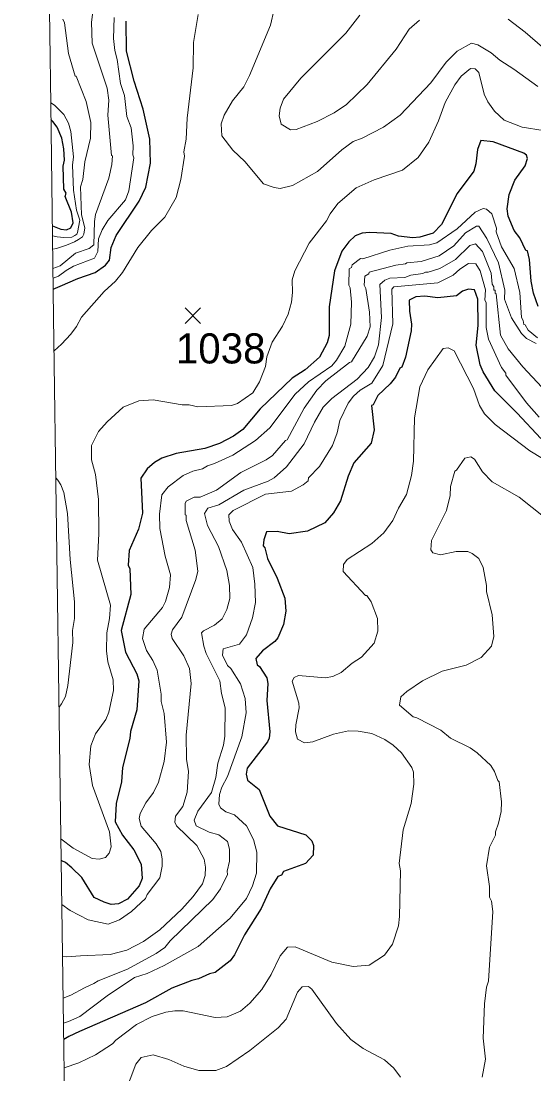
# Model space of a CAD drawing. Extents: x 265.7 to 292.1, y 7676.2 to 7704.2.
# Drawn here: x 265.718 to 267.081, y 7695.635 to 7698.433 of the extents above; entities that cross this region are included whole.
import ezdxf
from ezdxf.enums import TextEntityAlignment as Align

# ---------------------------------------------------------------- set-up
doc = ezdxf.new("R2010")
doc.units = 0
doc.header["$LTSCALE"] = 0.032
for name, color, linetype, lineweight in [('1', 7, 'Continuous', 25), ('2', 7, 'Continuous', 13), ('21', 7, 'Continuous', 25), ('63', 7, 'Continuous', 25)]:
    doc.layers.add(name, color=color, linetype=linetype, lineweight=lineweight)
doc.layers.add('61', color=7, linetype='Continuous')

msp = doc.modelspace()

# ---------------------------------------------------------------- linework, layer by layer
at = {"layer": '1'}
for points in [[(265.8035, 7697.7203), (265.8217, 7697.728), (265.8689, 7697.7484), (265.9144, 7697.7643), (265.9423, 7697.7843), (265.9527, 7697.7971), (265.9575, 7697.8314), (265.971, 7697.8633), (266.0317, 7697.9543), (266.0492, 7697.991), (266.062, 7698.0548), (266.0596, 7698.1186), (266.042, 7698.1984), (266.0181, 7698.2734), (265.9981, 7698.3532), (265.9974, 7698.433)], [(265.8012, 7697.8887), (265.8239, 7697.8798), (265.839, 7697.8779), (265.8503, 7697.8835), (265.856, 7697.8967), (265.8522, 7697.925), (265.8352, 7697.9665), (265.8378, 7697.9758), (265.8314, 7697.9862), (265.8298, 7698.0468), (265.833, 7698.0628), (265.8314, 7698.0931), (265.8258, 7698.1218), (265.8138, 7698.1506), (265.8027, 7698.1659), (265.7972, 7698.171)], [(267.0922, 7697.6742), (267.0794, 7697.7093), (267.073, 7697.742), (267.069, 7697.7995), (267.0634, 7697.8218), (267.0594, 7697.8234), (267.0427, 7697.8569), (267.0283, 7697.8761), (267.0124, 7697.9144), (267.0092, 7697.9335), (267.0148, 7697.9718), (267.0299, 7698.0101), (267.057, 7698.0484), (267.0634, 7698.0676), (267.061, 7698.0763), (267.0539, 7698.0819), (266.9725, 7698.1122), (266.9397, 7698.1154), (266.9302, 7698.0915), (266.9262, 7698.0532), (266.9206, 7698.0341), (266.8767, 7697.9742), (266.8352, 7697.892), (266.8129, 7697.8689), (266.7778, 7697.8585), (266.7586, 7697.8569), (266.7203, 7697.8609), (266.7012, 7697.8681), (266.6437, 7697.8713), (266.6246, 7697.8689), (266.6054, 7697.8617)], [(266.6054, 7697.8617), (266.5886, 7697.8465), (266.5703, 7697.821), (266.5511, 7697.7691), (266.5368, 7697.6734), (266.5368, 7697.5968), (266.5312, 7697.5776)], [(267.0985, 7697.3231), (267.0363, 7697.3909), (266.9765, 7697.4499), (266.9453, 7697.501), (266.9373, 7697.5194), (266.927, 7697.5712), (266.9326, 7697.6239), (266.9318, 7697.6941), (266.9222, 7697.7188), (266.907, 7697.7204), (266.8911, 7697.7149), (266.8751, 7697.7029), (266.8256, 7697.6973), (266.7905, 7697.7021), (266.7666, 7697.6997), (266.749, 7697.6909), (266.7498, 7697.6622), (266.7554, 7697.6271), (266.7546, 7697.6095), (266.7395, 7697.5393), (266.7299, 7697.513), (266.7243, 7697.5106), (266.7123, 7697.4867)], [(266.5312, 7697.5776), (266.5112, 7697.5393), (266.4729, 7697.5058), (266.4378, 7697.4834), (266.3532, 7697.4021), (266.307, 7697.347), (266.2822, 7697.3294), (266.2447, 7697.3103), (266.2064, 7697.2967), (266.1298, 7697.2832), (266.0915, 7697.2712), (266.0724, 7697.26), (266.0532, 7697.2425), (266.0357, 7697.2177), (266.0404, 7697.1252), (266.0301, 7697.0829), (266.0053, 7697.0254), (266.0021, 7696.9871), (266.0069, 7696.9768), (266.0093, 7696.9089), (265.9838, 7696.8132), (265.9958, 7696.7557), (266.0253, 7696.6983), (266.0309, 7696.6791), (266.0253, 7696.6025), (266.0085, 7696.5451), (266.0069, 7696.5259), (265.9878, 7696.4493), (265.9846, 7696.411), (265.971, 7696.3535), (265.9678, 7696.3049), (265.9878, 7696.269), (266.0173, 7696.2307), (266.0372, 7696.1924), (266.0396, 7696.1541), (266.0317, 7696.1349), (266.0005, 7696.099), (265.9766, 7696.087), (265.9575, 7696.0854), (265.9383, 7696.091), (265.912, 7696.1038), (265.8792, 7696.1572), (265.8529, 7696.1828), (265.8359, 7696.1963), (265.8258, 7696.2011), (265.8247, 7696.2014)], [(266.7123, 7697.4867), (266.6988, 7697.4691), (266.6661, 7697.438), (266.6533, 7697.4132), (266.6493, 7697.4108), (266.6565, 7697.3462), (266.6485, 7697.3111)], [(266.6485, 7697.3111), (266.6022, 7697.2584), (266.587, 7697.2233), (266.5663, 7697.1579), (266.5479, 7697.126), (266.5248, 7697.0996), (266.4793, 7697.0773), (266.4299, 7697.0701), (266.3979, 7697.0765), (266.37, 7697.0757), (266.3628, 7697.0542), (266.3612, 7697.0382), (266.366, 7697.0326), (266.3724, 7697.0047), (266.3979, 7696.952), (266.4187, 7696.8994), (266.4211, 7696.8642), (266.4155, 7696.8291), (266.4003, 7696.794), (266.3923, 7696.7836), (266.3596, 7696.7589), (266.3421, 7696.739), (266.3453, 7696.7222), (266.3516, 7696.7174), (266.3708, 7696.6871), (266.3732, 7696.6727), (266.3708, 7696.6272), (266.3788, 7696.5435), (266.3772, 7696.5275), (266.3724, 7696.5171), (266.3189, 7696.4477), (266.3157, 7696.4317), (266.3197, 7696.4158), (266.3509, 7696.391), (266.3788, 7696.32), (266.3995, 7696.2937), (266.4745, 7696.2705), (266.4905, 7696.2546), (266.4953, 7696.2418), (266.4937, 7696.2163), (266.4737, 7696.1939), (266.4155, 7696.1724), (266.4099, 7696.1628), (266.4003, 7696.1596), (266.3796, 7696.1269), (266.3556, 7696.0743), (266.3117, 7696.004), (266.2854, 7695.9514), (266.2734, 7695.9354), (266.2336, 7695.9043), (266.2184, 7695.9011), (266.1889, 7695.8875), (266.1713, 7695.8835), (266.1187, 7695.8628), (266.0484, 7695.8237), (265.8729, 7695.7479), (265.8447, 7695.7339), (265.8313, 7695.7265)]]:
    msp.add_lwpolyline(points, dxfattribs=at)
at = {"layer": '2'}
for points in [[(265.8027, 7697.775), (265.8214, 7697.7822), (265.8629, 7697.816), (265.8986, 7697.8284), (265.911, 7697.8384), (265.9128, 7697.9), (265.916, 7697.9191), (265.9511, 7698.0149), (265.9591, 7698.0516), (265.9607, 7698.0747), (265.9583, 7698.0755), (265.9487, 7698.1825), (265.9511, 7698.2224), (265.9471, 7698.2543), (265.9064, 7698.374), (265.9048, 7698.4298), (265.9144, 7698.508)], [(267.0906, 7698.2591), (267.0275, 7698.3054), (266.99, 7698.3285), (266.9669, 7698.3484), (266.9318, 7698.37), (266.915, 7698.374), (266.8767, 7698.3532), (266.8472, 7698.3237), (266.8065, 7698.2687), (266.7251, 7698.1825), (266.6812, 7698.1513), (266.6246, 7698.1218), (266.6006, 7698.113), (266.5703, 7698.0907), (266.5057, 7698.0332), (266.4394, 7697.9957), (266.4059, 7697.9878), (266.39, 7697.9902), (266.362, 7698.0005), (266.3126, 7698.0596), (266.2806, 7698.0899), (266.2511, 7698.1282), (266.2495, 7698.1593), (266.2575, 7698.1825), (266.2798, 7698.2208), (266.3094, 7698.2583), (266.3245, 7698.2878), (266.3804, 7698.4219), (266.3907, 7698.4641)], [(265.829, 7698.4378), (265.833, 7698.4282), (265.8442, 7698.3469), (265.8617, 7698.2862), (265.8641, 7698.2862), (265.8912, 7698.2192), (265.9032, 7698.1633), (265.9024, 7698.1218), (265.8872, 7698.0588), (265.8824, 7698.0117), (265.8761, 7697.9926), (265.8789, 7697.918), (265.8874, 7697.8831), (265.8851, 7697.8664), (265.8811, 7697.8596), (265.8703, 7697.8521), (265.8601, 7697.8463), (265.8384, 7697.8371), (265.8117, 7697.8286), (265.802, 7697.8263)], [(265.9654, 7698.4426), (265.9638, 7698.3868), (265.967, 7698.3548), (265.9734, 7698.3309), (265.9822, 7698.2671), (265.9926, 7698.2351), (265.999, 7698.1793), (266.0101, 7698.149), (266.0157, 7698.1011), (266.0149, 7698.0771), (266.0173, 7698.0692), (266.0045, 7697.9814), (265.995, 7697.9574), (265.9487, 7697.9024), (265.9335, 7697.8777), (265.9239, 7697.8537), (265.9216, 7697.8202), (265.9128, 7697.8026), (265.8569, 7697.7819), (265.8378, 7697.7699), (265.8175, 7697.755), (265.8031, 7697.7496)], [(265.8058, 7697.5563), (265.825, 7697.5742), (265.8505, 7697.6004), (265.865, 7697.6207), (265.8785, 7697.6462), (265.9383, 7697.7141), (265.9686, 7697.7412), (265.987, 7697.7643), (266.0285, 7697.8314), (266.0644, 7697.8761), (266.1003, 7697.912), (266.1298, 7697.9638), (266.1426, 7698.0117), (266.1522, 7698.0739), (266.1506, 7698.0851), (266.1562, 7698.1186), (266.1593, 7698.1745), (266.1753, 7698.3086), (266.1761, 7698.3756), (266.1881, 7698.4506)], [(266.7762, 7698.4354), (266.749, 7698.4115), (266.7147, 7698.358), (266.6373, 7698.2639), (266.5823, 7698.2112), (266.5496, 7698.1888), (266.5049, 7698.1657), (266.449, 7698.145), (266.4338, 7698.1442), (266.4091, 7698.1585), (266.4035, 7698.1809), (266.4059, 7698.2016), (266.4155, 7698.2256), (266.461, 7698.2814), (266.5807, 7698.4011), (266.6182, 7698.4482)], [(267.3906, 7697.9016), (267.373, 7697.916), (267.3651, 7697.9447), (267.3603, 7698.0213), (267.3635, 7698.058), (267.3611, 7698.0596), (267.3539, 7698.1338), (267.3443, 7698.1745), (267.3132, 7698.2192), (267.294, 7698.2407), (267.2693, 7698.2591), (267.1991, 7698.2878), (267.1688, 7698.307), (267.057, 7698.4035), (267.0124, 7698.4378)], [(267.1049, 7698.1418), (267.0491, 7698.1505), (267.0012, 7698.1697), (266.9757, 7698.1936), (266.9581, 7698.2184), (266.9485, 7698.2383), (266.9342, 7698.2958), (266.9246, 7698.3062), (266.9118, 7698.3069), (266.8871, 7698.2862), (266.8703, 7698.2631), (266.8448, 7698.216), (266.8272, 7698.1681), (266.8009, 7698.1107), (266.773, 7698.07), (266.7315, 7698.0364), (266.6565, 7698.0109), (266.6086, 7697.9894), (266.5599, 7697.9479), (266.5392, 7697.9207), (266.5296, 7697.9016), (266.4833, 7697.8425), (266.445, 7697.7691), (266.4386, 7697.7452), (266.4394, 7697.7117), (266.4362, 7697.6861), (266.4275, 7697.6542), (266.4123, 7697.6223), (266.3852, 7697.5792), (266.3708, 7697.5409), (266.3676, 7697.5146), (266.3517, 7697.4739), (266.3341, 7697.4452), (266.2926, 7697.4164), (266.2766, 7697.4116), (266.1873, 7697.4076), (266.1649, 7697.4132), (266.1458, 7697.4132), (266.0692, 7697.426), (266.0309, 7697.4236), (265.9894, 7697.4068), (265.9463, 7697.3677), (265.9232, 7697.3422), (265.9048, 7697.3047), (265.9048, 7697.2664), (265.916, 7697.2281), (265.9239, 7697.1611), (265.9247, 7697.0701)], [(265.8013, 7697.8619), (265.814, 7697.8596), (265.8312, 7697.8574), (265.8525, 7697.8586), (265.8609, 7697.8629), (265.8658, 7697.8663), (265.868, 7697.8713), (265.8738, 7697.9037), (265.8649, 7697.9305), (265.8568, 7697.9835), (265.8545, 7698.05), (265.8569, 7698.0724), (265.8505, 7698.1394), (265.8442, 7698.1617), (265.8314, 7698.1841), (265.8065, 7698.2091), (265.7966, 7698.2155)], [(265.8263, 7696.0853), (265.8482, 7696.0695), (265.896, 7696.0439), (265.9495, 7696.0328), (265.9798, 7696.0447), (266.0117, 7696.0663), (266.0484, 7696.1014), (266.0532, 7696.1118), (266.0867, 7696.1557), (266.0931, 7696.1868), (266.0931, 7696.2067), (266.0891, 7696.2259), (266.0772, 7696.2466), (266.0373, 7696.2929), (266.0317, 7696.3136), (266.0341, 7696.3272), (266.0492, 7696.3551), (266.07, 7696.3831), (266.0827, 7696.4102), (266.0979, 7696.4653), (266.1043, 7696.5163), (266.0979, 7696.5929), (266.0899, 7696.6249), (266.0899, 7696.644), (266.0795, 7696.7078), (266.0684, 7696.7334), (266.0516, 7696.7597), (266.0404, 7696.7924), (266.0452, 7696.8172), (266.0939, 7696.8746), (266.1019, 7696.8906), (266.1123, 7696.9273), (266.1147, 7696.9616), (266.1011, 7697.0111), (266.0867, 7697.0845), (266.0859, 7697.1228), (266.0923, 7697.1738), (266.1083, 7697.1946), (266.149, 7697.2249), (266.1745, 7697.2369), (266.2, 7697.2433), (266.2128, 7697.2512), (266.232, 7697.2568), (266.2806, 7697.2792), (266.3405, 7697.3183), (266.3788, 7697.3518), (266.4466, 7697.4412), (266.4817, 7697.4739), (266.5432, 7697.517), (266.5559, 7697.5313), (266.5783, 7697.5688), (266.5942, 7697.6271), (266.5958, 7697.6861), (266.5926, 7697.7236), (266.5886, 7697.7308), (266.5894, 7697.7747), (266.5958, 7697.7779), (266.5974, 7697.7851), (266.6198, 7697.8018), (266.6262, 7697.801), (266.698, 7697.8242), (266.7459, 7697.8346), (266.8033, 7697.8385), (266.8225, 7697.8433), (266.8767, 7697.8808), (266.9246, 7697.9247), (266.9453, 7697.9343), (266.9549, 7697.9327), (266.9685, 7697.9207), (266.9812, 7697.8824), (266.9804, 7697.8729), (266.9948, 7697.833), (267.0283, 7697.7755), (267.0427, 7697.7117), (267.0475, 7697.6446), (267.0523, 7697.6375), (267.0539, 7697.6263), (267.0571, 7697.6255), (267.065, 7697.6111), (267.0898, 7697.5912)], [(266.9557, 7697.8553), (266.9342, 7697.888), (266.9278, 7697.888), (266.8991, 7697.8697), (266.8679, 7697.8354), (266.8288, 7697.809), (266.781, 7697.7939), (266.7427, 7697.7907), (266.7395, 7697.7875), (266.7139, 7697.7843), (266.6429, 7697.7651), (266.6421, 7697.7611), (266.6317, 7697.7547), (266.6293, 7697.7308), (266.6341, 7697.722), (266.6437, 7697.659), (266.6453, 7697.6199), (266.6373, 7697.5952), (266.5958, 7697.5273), (266.5902, 7697.5257), (266.528, 7697.4763), (266.5041, 7697.4515), (266.4697, 7697.4037), (266.4251, 7697.3199), (266.4203, 7697.3183), (266.386, 7697.2784), (266.3692, 7697.2664), (266.3022, 7697.2329), (266.2368, 7697.1866), (266.1937, 7697.1675), (266.1777, 7697.1675), (266.157, 7697.1571), (266.1538, 7697.1507), (266.1538, 7697.1204), (266.1562, 7697.1196), (266.1569, 7697.1052), (266.1809, 7697.027), (266.1873, 7696.9712), (266.1825, 7696.9488), (266.145, 7696.8483), (266.1202, 7696.8148), (266.1171, 7696.8036), (266.1194, 7696.7924), (266.1506, 7696.7461), (266.1657, 7696.7126), (266.1697, 7696.6727), (266.157, 7696.5355), (266.1577, 7696.4716), (266.1625, 7696.4381), (266.1593, 7696.3839), (266.1474, 7696.3456), (266.1282, 7696.32), (266.1266, 7696.3041), (266.1306, 7696.2945), (266.1849, 7696.2418), (266.2048, 7696.2059), (266.208, 7696.1844), (266.2072, 7696.162), (266.2, 7696.1397), (266.1753, 7696.1062), (266.145, 7696.0727), (266.0867, 7696.0176), (266.0428, 7695.9865), (265.999, 7695.9641), (265.9543, 7695.9522), (265.8761, 7695.949), (265.8398, 7695.9459), (265.8282, 7695.9478)], [(265.8298, 7695.8358), (265.8501, 7695.8444), (265.8867, 7695.8639), (265.9112, 7695.8748), (265.9224, 7695.8819), (266.0006, 7695.9131), (266.0772, 7695.9546), (266.0995, 7695.9705), (266.1139, 7695.9881), (266.2272, 7696.0982), (266.2479, 7696.1269), (266.2663, 7696.1652), (266.2655, 7696.1732), (266.2719, 7696.2003), (266.2719, 7696.2323), (266.2663, 7696.2522), (266.2431, 7696.2706), (266.2176, 7696.2777), (266.1833, 7696.2937), (266.1777, 7696.3089), (266.1873, 7696.3328), (266.224, 7696.3823), (266.2351, 7696.4222), (266.2407, 7696.4605), (266.2559, 7696.5083), (266.2591, 7696.5323), (266.2599, 7696.6073), (266.2503, 7696.6456), (266.2463, 7696.6791), (266.2096, 7696.7525), (266.2032, 7696.7717), (266.1976, 7696.8068), (266.2024, 7696.8124), (266.232, 7696.8275), (266.2519, 7696.8443), (266.2647, 7696.869), (266.2727, 7696.8986), (266.2719, 7696.9329), (266.2647, 7696.9728), (266.2423, 7697.0366), (266.2136, 7697.0925), (266.2056, 7697.1244), (266.2144, 7697.1387), (266.2431, 7697.1475), (266.3102, 7697.1866), (266.374, 7697.2098), (266.39, 7697.2193), (266.4235, 7697.2481), (266.4705, 7697.3095), (266.4977, 7697.367), (266.5208, 7697.4069), (266.544, 7697.43), (266.611, 7697.4811), (266.6405, 7697.5122), (266.6573, 7697.5409), (266.6676, 7697.5728), (266.6756, 7697.6446), (266.6708, 7697.7324), (266.6844, 7697.7444), (266.698, 7697.7492), (266.7379, 7697.7516), (266.7538, 7697.7572), (266.7857, 7697.7619), (266.7921, 7697.7659), (266.7993, 7697.7651), (266.8304, 7697.7755), (266.8719, 7697.7994), (266.9102, 7697.8361), (266.9254, 7697.8409), (266.9437, 7697.8202), (266.9669, 7697.7627), (266.9693, 7697.734), (266.9741, 7697.7268), (266.9741, 7697.7181), (266.9773, 7697.7173), (266.9773, 7697.7093), (266.9804, 7697.7077), (266.9916, 7697.5984), (267.0124, 7697.5617), (267.0507, 7697.5138), (267.1017, 7697.4603)], [(267.061, 7697.5896), (267.0475, 7697.6023), (267.0211, 7697.6438), (267.002, 7697.6941), (267.0028, 7697.7181), (266.9868, 7697.7899), (266.9557, 7697.8553)], [(267.0946, 7697.3805), (267.061, 7697.418), (267.006, 7697.4922), (267.006, 7697.497), (266.9948, 7697.5122), (266.9597, 7697.5872), (266.9533, 7697.6183), (266.9533, 7697.6853), (266.9501, 7697.6909), (266.9517, 7697.7189), (266.9374, 7697.7691), (266.9262, 7697.7875), (266.907, 7697.7883), (266.8839, 7697.7739), (266.8663, 7697.7579), (266.8256, 7697.7372), (266.7083, 7697.7268), (266.7028, 7697.7204), (266.7059, 7697.6279), (266.6788, 7697.5178), (266.6501, 7697.4707), (266.619, 7697.4515), (266.6014, 7697.4356), (266.5871, 7697.4172), (266.5647, 7697.3717), (266.5575, 7697.3382), (266.5456, 7697.3047), (266.5104, 7697.2489), (266.4817, 7697.2193), (266.4809, 7697.2114), (266.4674, 7697.2002), (266.4362, 7697.1834), (266.3676, 7697.1754), (266.2814, 7697.1323), (266.2703, 7697.1204), (266.2711, 7697.1036), (266.2798, 7697.0813), (266.3038, 7697.0478), (266.3333, 7696.9807), (266.3389, 7696.9361), (266.3405, 7696.8874), (266.3325, 7696.8467), (266.3165, 7696.802), (266.2982, 7696.7773), (266.2551, 7696.7645), (266.2527, 7696.7477), (266.2663, 7696.7206), (266.275, 7696.7118), (266.3006, 7696.6711), (266.3133, 7696.6328), (266.3157, 7696.5945), (266.3046, 7696.5307), (266.2663, 7696.4254), (266.2511, 7696.3966), (266.2455, 7696.3775), (266.2431, 7696.3519), (266.2479, 7696.3416), (266.2623, 7696.3312), (266.2846, 7696.3232), (266.3165, 7696.2937), (266.3357, 7696.2578), (266.3445, 7696.2243), (266.3437, 7696.1684), (266.3325, 7696.1349), (266.3165, 7696.1014), (266.2735, 7696.0487), (266.1881, 7695.9737), (266.0979, 7695.9226), (266.0532, 7695.9019), (266.0197, 7695.8907), (265.9463, 7695.842), (265.8737, 7695.7878), (265.8436, 7695.7738), (265.8307, 7695.7693)], [(267.0866, 7697.576), (267.061, 7697.5896)], [(265.8324, 7695.6509), (265.8713, 7695.6641), (265.916, 7695.6856), (265.9607, 7695.7152), (265.9694, 7695.7248), (266.0245, 7695.7662), (266.066, 7695.787), (266.1027, 7695.799), (266.1266, 7695.8029), (266.1482, 7695.8021), (266.2336, 7695.7846), (266.2655, 7695.7862), (266.3006, 7695.8013), (266.3253, 7695.8229), (266.3572, 7695.8596), (266.3828, 7695.8987), (266.4067, 7695.9482), (266.4259, 7695.9713), (266.4466, 7695.9729), (266.5432, 7695.9314), (266.6006, 7695.9202), (266.6429, 7695.9242), (266.6836, 7695.9506), (266.7051, 7695.9793), (266.7203, 7696.028), (266.7235, 7696.0535), (266.7259, 7696.1748), (266.7227, 7696.194), (266.7331, 7696.2833), (266.7546, 7696.3535), (266.7618, 7696.4046), (266.7602, 7696.4365), (266.7562, 7696.4493), (266.7283, 7696.4884), (266.7067, 7696.5083), (266.6844, 7696.5235), (266.6501, 7696.5395), (266.6134, 7696.5458), (266.5879, 7696.5466), (266.548, 7696.5379), (266.4929, 7696.5171), (266.4714, 7696.5147), (266.4522, 7696.5243), (266.4474, 7696.5435), (266.4482, 7696.5626), (266.457, 7696.6073), (266.4562, 7696.6201), (266.4386, 7696.6783), (266.4434, 7696.6887), (266.4554, 7696.6935), (266.5256, 7696.6871), (266.5464, 7696.6911), (266.5687, 7696.7014), (266.5974, 7696.7262), (266.6222, 7696.7421), (266.6557, 7696.7797), (266.666, 7696.8116), (266.6645, 7696.8451), (266.6485, 7696.8898), (266.6365, 7696.9065), (266.6333, 7696.9065), (266.5735, 7696.9704), (266.5743, 7696.9887), (266.5839, 7697.0023), (266.6501, 7697.0446), (266.682, 7697.0725), (266.7059, 7697.1052), (266.7203, 7697.1387), (266.7419, 7697.1746), (266.7554, 7697.2249), (266.761, 7697.2632), (266.7634, 7697.3781), (266.7778, 7697.4611), (266.7985, 7697.5058), (266.8392, 7697.5625), (266.8528, 7697.5648), (266.8687, 7697.5561), (266.9198, 7697.4563), (266.9358, 7697.4116), (266.9493, 7697.3893), (266.9773, 7697.3606), (267.0698, 7697.2903), (267.1416, 7697.2473)], [(266.8592, 7697.1962), (266.8703, 7697.2369), (266.8751, 7697.2393), (266.8967, 7697.2712), (266.9126, 7697.2744), (266.923, 7697.2688), (266.9437, 7697.2345)], [(266.9437, 7697.2345), (266.9693, 7697.2082), (267.0411, 7697.1675), (267.1105, 7697.1124)], [(265.819, 7696.6098), (265.8251, 7696.6182), (265.8362, 7696.6378), (265.8419, 7696.667), (265.8553, 7696.7813), (265.8545, 7696.8132), (265.8601, 7696.8451), (265.8601, 7696.8898), (265.8481, 7697.0015), (265.841, 7697.1244), (265.8314, 7697.1802), (265.8239, 7697.2005), (265.8159, 7697.2127), (265.8105, 7697.2188)], [(266.9429, 7695.6258), (266.9517, 7695.6737), (266.9461, 7695.7295), (266.9493, 7695.8213), (266.9541, 7695.8652), (266.9597, 7695.8811), (266.9709, 7696.0663), (266.9677, 7696.0942), (266.9629, 7696.1046), (266.9629, 7696.1333), (266.9549, 7696.1876), (266.9629, 7696.237), (266.9781, 7696.269), (266.9781, 7696.2785), (266.9868, 7696.3009), (266.9932, 7696.332), (266.9948, 7696.3583), (266.9884, 7696.411), (266.9844, 7696.4142), (266.9757, 7696.4381), (266.9661, 7696.4541), (266.9294, 7696.4884), (266.911, 7696.5012), (266.8592, 7696.5275), (266.8336, 7696.5482), (266.7698, 7696.581), (266.7594, 7696.5834), (266.7235, 7696.6145), (266.7267, 7696.6368), (266.7427, 7696.6512), (266.7841, 7696.6791), (266.8368, 7696.7054), (266.9007, 7696.7214), (266.9406, 7696.7413), (266.9677, 7696.7717), (266.9741, 7696.7972), (266.9693, 7696.8547), (266.9549, 7696.9169), (266.9549, 7696.9329), (266.9461, 7696.9807), (266.9342, 7697.0047), (266.9166, 7697.0182), (266.9046, 7697.023), (266.8735, 7697.023), (266.832, 7697.0142), (266.8121, 7697.0198), (266.8065, 7697.0278), (266.8081, 7697.0526), (266.848, 7697.1324), (266.8576, 7697.1723), (266.8592, 7697.1962)], [(265.9247, 7697.0701), (265.9208, 7696.9999), (265.9551, 7696.8802), (265.9527, 7696.8451), (265.9455, 7696.8068), (265.9447, 7696.7589), (265.9487, 7696.7302)], [(265.9487, 7696.7302), (265.9622, 7696.6823), (265.9638, 7696.6536), (265.9511, 7696.5961), (265.9431, 7696.577), (265.916, 7696.5387), (265.9032, 7696.5068), (265.8992, 7696.4573), (265.908, 7696.4014), (265.9527, 7696.2785), (265.9575, 7696.2386), (265.9519, 7696.2211), (265.9423, 7696.2099), (265.9255, 7696.2051), (265.9064, 7696.2075), (265.8561, 7696.2346), (265.8239, 7696.26)], [(265.9926, 7695.5811), (266.0229, 7695.6609), (266.0373, 7695.6785), (266.0692, 7695.6856), (266.1107, 7695.6729), (266.1506, 7695.6553), (266.1905, 7695.6442), (266.2352, 7695.6442), (266.2639, 7695.6545), (266.3261, 7695.6968), (266.4011, 7695.7575), (266.4219, 7695.7806), (266.4522, 7695.8524), (266.465, 7695.866), (266.4817, 7695.8668), (266.4905, 7695.8604), (266.5559, 7695.7686), (266.5942, 7695.7263), (266.6269, 7695.7024), (266.6836, 7695.6721), (266.7083, 7695.6505), (266.7259, 7695.6258)]]:
    msp.add_lwpolyline(points, dxfattribs=at)
at = {"layer": '21'}
for p, q in [((266.1537, 7697.6707), (266.1949, 7697.6295)), ((266.1949, 7697.6707), (266.1537, 7697.6295))]:
    msp.add_line(p, q, dxfattribs=at)
at = {"layer": '63', "lineweight": 13}
msp.add_lwpolyline([(265.8835, 7691.996), (265.8756, 7692.561), (265.8677, 7693.126), (265.8598, 7693.691), (265.8519, 7694.256), (265.844, 7694.821), (265.8361, 7695.3859), (265.8282, 7695.9509), (265.8203, 7696.5159), (265.8124, 7697.0809), (265.8045, 7697.6459), (265.7967, 7698.2108), (265.7888, 7698.7758), (265.7809, 7699.3408), (265.773, 7699.9058), (265.7651, 7700.4708), (265.7573, 7701.0357), (265.7494, 7701.6007), (265.7415, 7702.1657), (265.7337, 7702.7307), (265.7258, 7703.2957), (265.7179, 7703.8606)], dxfattribs=at)

# ---------------------------------------------------------------- texts
at = {"layer": '61'}
msp.add_text('1038', height=0.08, dxfattribs=at).set_placement((266.2483, 7697.5229), align=Align.CENTER)

doc.saveas('drawing.dxf')
